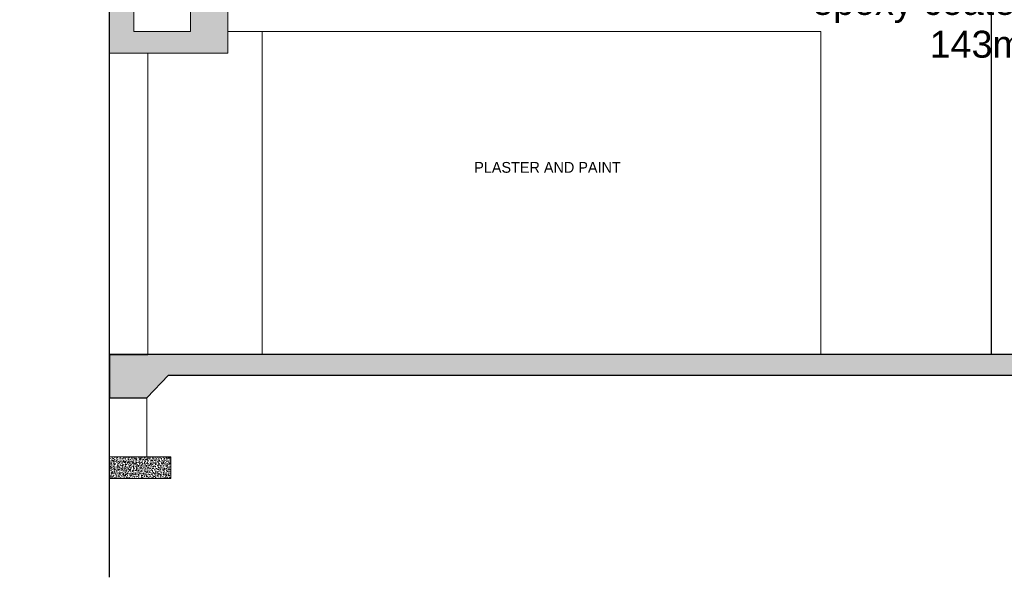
# Model space of a CAD drawing. Header units: millimetres. Extents: x -115474967 to 444143, y -74377 to 241828222.
# Tile 402 of 590: x 47152 to 56288, y -21110 to -15932. Entities that reach past the tile are written whole.
import ezdxf

# ---------------------------------------------------------------- set-up
doc = ezdxf.new("R2010")
doc.units = ezdxf.units.MM
doc.header["$MEASUREMENT"] = 0
for name, color, linetype, lineweight in [('0_Pen_No__1', 7, 'Continuous', 30), ('0_Pen_No__2', 7, 'Continuous', 20), ('0_Pen_No__3', 7, 'Continuous', 15), ('0_Pen_No__6', 7, 'Continuous', 5), ('1HATCH', 8, 'Continuous', 0), ('2 Walls', 4, 'Continuous', 50)]:
    doc.layers.add(name, color=color, linetype=linetype, lineweight=lineweight)
doc.layers.add('CONCRETE', color=3, linetype='Continuous')
doc.layers.add('WIND', color=7, linetype='Continuous')
doc.styles.add('GENERATED_STYLE_1', font='GOTHIC.TTF')
doc.styles.add('GENERATED_STYLE_2', font='arial.ttf')
pattern_1 = [(50, (35203.988, -481.208), (35.86301, -3.137607), [3.75, -41.25]), (355, (35203.988, -481.21), (-6.937567, 37.609607), [3, -33]), (100.451444, (35206.976, -481.47), (28.925442, 34.472), [3.18701, -35.057106]), (46.1842, (35203.99, -471.21), (53.362067, -8.275964), [5.625, -61.875]), (96.63564, (35208.435, -471.9), (46.7331, 48.70593), [4.78052, -52.58569]), (351.18416, (35203.99, -471.21), (46.7331, 48.70593), [4.5, -49.5]), (21, (35208.988, -473.708), (29.845353, -20.130945), [3.75, -41.25]), (326, (35208.988, -473.71), (12.165767, 36.257502), [3, -33]), (71.451445, (35211.475, -475.386), (42.01112, 16.126558), [3.18701, -35.057106]), (37.5, (35203.988, -481.208), (0.6079928, 16.6446927), [0, -32.6, 0, -33.5, 0, -33.125]), (7.5, (35203.988, -481.208), (13.153477, 19.7205856), [0, -19.1, 0, -31.85, 0, -12.625]), (327.5, (35192.838, -481.208), (26.6911218, -1.1277436), [0, -12.5, 0, -39, 0, -51.75]), (317.5, (35187.838, -481.208), (29.159308, 5.005249), [0, -16.25, 0, -25.9, 0, -36.75])]

msp = doc.modelspace()

# ---------------------------------------------------------------- hatches: boundary and pattern name
at = {"layer": '1HATCH'}
h = msp.add_hatch(dxfattribs=at)
h.set_pattern_fill('AR-CONC', color=256, scale=5)
h.set_pattern_definition(pattern_1)
h.paths.add_polyline_path([(48737.37645, -15642.52117), (48737.37647, -16042.52108), (48210.53898, -16042.52108), (48210.53918, -15642.52118), (47985.73103, -15642.52118), (47988.99788, -16242.52118), (49082.37633, -16242.52133), (49082.37647, -15642.52119)])
h = msp.add_hatch(dxfattribs=at)
h.set_pattern_fill('AR-CONC', color=256, scale=5)
h.set_pattern_definition(pattern_1)
h.paths.add_polyline_path([(78261.8274, -19234.20035), (78261.8274, -19042.52118), (47985.73103, -19042.52118), (47985.73103, -19242.52118), (47985.73103, -19442.52118), (48333.55139, -19442.52118), (48533.55139, -19234.20035), (65194.09128, -19234.20035), (65394.09128, -19434.20035), (65614.09128, -19434.20035), (65814.09128, -19234.20035), (77719.29595, -19234.20035), (77919.29595, -19434.20035), (78261.8274, -19434.20035)])
h = msp.add_hatch(dxfattribs=at)
h.set_pattern_fill('AR-CONC', color=256, scale=5)
h.set_pattern_definition(pattern_1)
h.paths.add_polyline_path([(47985.73113, -19992.52118), (47985.73113, -20192.5212), (48553.55139, -20192.5212), (48553.55139, -19992.52118)])

# ---------------------------------------------------------------- linework, layer by layer
at = {"layer": '0_Pen_No__1', "color": 214, "linetype": 'Continuous', "lineweight": 35}
for p, q in [((47985.73113, -19234.20053), (47985.73113, -19042.5211)), ((47985.73113, -19042.5211), (48340.60691, -19042.5211))]:
    msp.add_line(p, q, dxfattribs=at)
at = {"layer": '0_Pen_No__2', "color": 1, "linetype": 'Continuous', "lineweight": 25}
msp.add_line((56168.36491, -19042.5211), (56168.36491, -13017.42931), dxfattribs=at)
at = {"layer": '0_Pen_No__3', "color": 30, "linetype": 'Continuous', "lineweight": 15}
msp.add_line((49402.00308, -19042.5211), (48340.60691, -19042.5211), dxfattribs=at)
at = {"layer": '2 Walls', "lineweight": 5}
for p, q in [((49082.37642, -16042.52108), (49402.00308, -16042.52108)), ((49402.00308, -16042.52108), (54586.52381, -16042.52108)), ((49402.00308, -19042.5211), (49402.00308, -16042.52108)), ((54586.52381, -19042.5211), (54586.52381, -16042.52108)), ((47985.73113, -19042.5211), (47985.73113, -16242.52118)), ((48340.60691, -19042.5211), (48340.60691, -16242.52118))]:
    msp.add_line(p, q, dxfattribs=at)
for points in [[(48737.37647, -15642.52119), (48737.37647, -16042.52118), (48210.53918, -16042.52118), (48210.53918, -15642.52118), (47985.73103, -15642.52118), (47985.73103, -16242.52118), (49082.37647, -16242.52118), (49082.37647, -15642.52119)], [(47985.73103, -19442.52118), (48333.55139, -19442.52118), (48333.55139, -19992.52118), (47985.73103, -19992.52118)]]:
    msp.add_lwpolyline(points, close=True, dxfattribs=at)
msp.add_lwpolyline([(47985.73113, -19992.52118), (48553.55139, -19992.52118), (48553.55139, -20192.5212), (47985.73113, -20192.5212)], dxfattribs=at)
at = {"layer": 'CONCRETE', "linetype": 'Continuous'}
msp.add_lwpolyline([(78261.8274, -19234.20035), (78261.8274, -19042.52118), (47985.73103, -19042.52118), (47985.73103, -19242.52118), (47985.73103, -19442.52118), (48333.55139, -19442.52118), (48533.55139, -19234.20035), (65194.09128, -19234.20035), (65394.09128, -19434.20035), (65614.09128, -19434.20035), (65814.09128, -19234.20035), (77719.29595, -19234.20035), (77919.29595, -19434.20035), (78261.8274, -19434.20035)], close=True, dxfattribs=at)
at = {"layer": 'WIND'}
msp.add_lwpolyline([(47985.73113, -21110.48494), (47985.73113, -15676.88208), (47152.37716, -15676.18719), (48818.76124, -14039.60656), (47985.73113, -14038.91166), (47985.73113, -10725.96564)], dxfattribs=at)

# ---------------------------------------------------------------- texts
at = {"layer": '0_Pen_No__6', "color": 7, "linetype": 'Continuous', "lineweight": 5, "attachment_point": 7}
for s, insert, char_height, style in [('\\A1;{\\pql;\\fArial|b0|i0|c0|p34;epoxy coated screed}', (54505.49148, -15963.46894), 250, 'GENERATED_STYLE_2'), ('\\A1;{\\pql;\\fArial|b0|i0|c0|p34;143m²}', (55595.77719, -16288.6118), 250, 'GENERATED_STYLE_2'), ('\\A1;{\\pql;\\fCentury Gothic|b0|i0|c0|p34;PLASTER AND PAINT}', (51369.67002, -17355.06501), 100, 'GENERATED_STYLE_1')]:
    msp.add_mtext(s, dxfattribs=dict(at, insert=insert, char_height=char_height, style=style))

doc.saveas('drawing.dxf')
